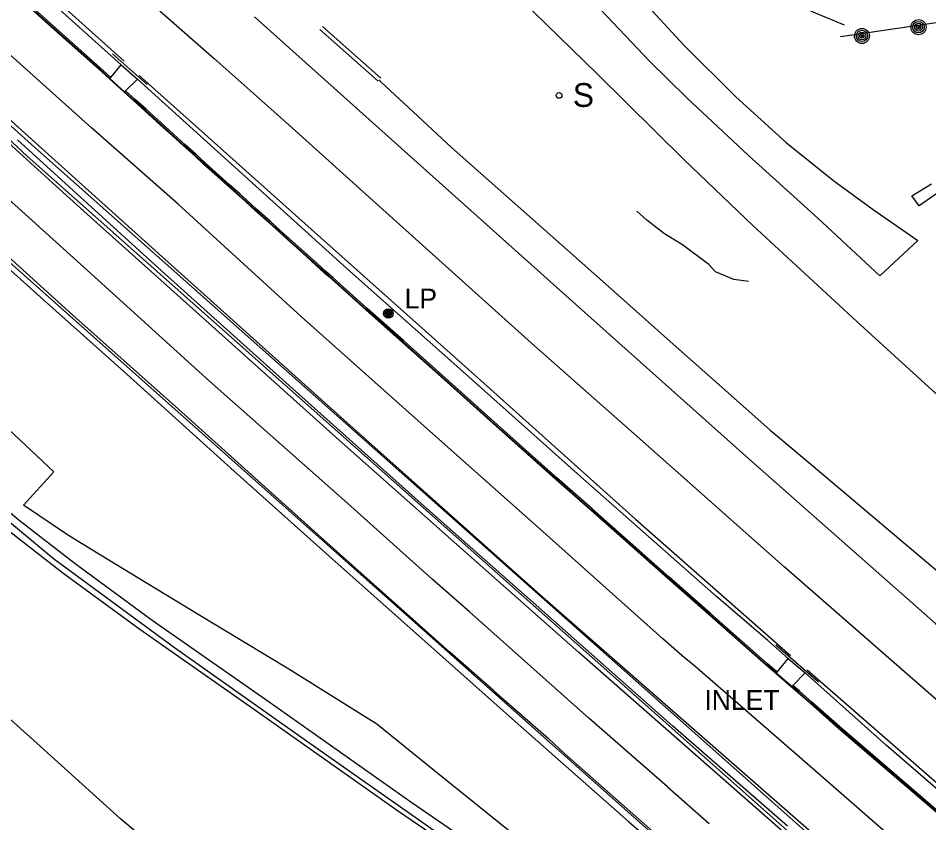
# Model space of a CAD drawing. Extents: x 368532 to 392481, y 10654822 to 10676899.
# Drawn here: x 379510 to 379739.9, y 10659440.6 to 10659643.8 of the extents above; entities that cross this region are included whole.
import ezdxf

# ---------------------------------------------------------------- set-up
doc = ezdxf.new("R2010")
doc.units = 0
for name, color, linetype in [('p_Catenary', 7, 'Continuous'), ('p_drainage inlet', 7, 'Continuous'), ('p_dtm retaining wall', 7, 'Continuous'), ('p_dtm sidewalk', 7, 'Continuous'), ('p_railroad rr control', 7, 'Continuous'), ('p_road - paved curb', 7, 'Continuous'), ('p_road conc barrier', 7, 'Continuous'), ('p_road dirt road', 7, 'Continuous'), ('p_road guard rails', 7, 'Continuous'), ('p_road paint stripe', 7, 'Continuous'), ('p_structure billboard', 7, 'Continuous'), ('p_structure fence', 7, 'Continuous'), ('p_structure sign', 7, 'Continuous'), ('p_structure unidentified', 7, 'Continuous'), ('p_structure wall', 7, 'Continuous'), ('p_utility general pole', 7, 'Continuous')]:
    doc.layers.add(name, color=color, linetype=linetype)

msp = doc.modelspace()

# ---------------------------------------------------------------- linework, layer by layer
at = {"layer": 'p_Catenary'}
msp.add_lwpolyline([(379672.05, 10659661.71), (379674.49, 10659660.67), (379676.94, 10659659.64), (379679.38, 10659658.6), (379681.83, 10659657.57), (379684.27, 10659656.54), (379686.72, 10659655.5), (379689.16, 10659654.47), (379691.61, 10659653.43), (379694.05, 10659652.4), (379696.49, 10659651.37), (379698.94, 10659650.33), (379701.38, 10659649.3), (379703.83, 10659648.26), (379706.27, 10659647.23), (379708.72, 10659646.2), (379711.16, 10659645.16), (379713.61, 10659644.13), (379716.05, 10659643.09), (379718.5, 10659642.06)], dxfattribs=at)
at = {"layer": 'p_drainage inlet'}
for p, q in [((379533.36, 10659628.81), (379535.95, 10659631.99)), ((379535.95, 10659631.99), (379540.09, 10659628.41)), ((379533.13, 10659628.54), (379533.02, 10659628.44)), ((379533.13, 10659628.54), (379533.36, 10659628.81)), ((379536.84, 10659625.17), (379533.13, 10659628.54)), ((379540.09, 10659628.41), (379537.07, 10659625.43)), ((379536.84, 10659625.17), (379536.74, 10659625.06)), ((379537.07, 10659625.43), (379536.84, 10659625.17)), ((379701.56, 10659478.64), (379704.39, 10659482.07)), ((379704.39, 10659482.07), (379708.61, 10659478.47)), ((379701.33, 10659478.37), (379701.23, 10659478.26)), ((379701.33, 10659478.37), (379701.56, 10659478.64)), ((379705.28, 10659474.97), (379701.33, 10659478.37)), ((379708.61, 10659478.47), (379705.51, 10659475.24)), ((379705.28, 10659474.97), (379705.18, 10659474.86)), ((379705.51, 10659475.24), (379705.28, 10659474.97))]:
    msp.add_line(p, q, dxfattribs=at)
at = {"layer": 'p_dtm retaining wall'}
for p, q in [((379600.98, 10659628.22), (379601.53, 10659627.72)), ((379601.53, 10659627.72), (379610.84, 10659619.05)), ((379610.84, 10659619.05), (379619.38, 10659611.11)), ((379619.38, 10659611.11), (379642.71, 10659590.42)), ((379642.71, 10659590.42), (379658.22, 10659576.66)), ((379658.22, 10659576.66), (379674.6, 10659562.13)), ((379674.6, 10659562.13), (379685.52, 10659552.44)), ((379685.52, 10659552.44), (379699.75, 10659539.81)), ((379699.75, 10659539.81), (379706.39, 10659534.29)), ((379706.39, 10659534.29), (379720.82, 10659522.09)), ((379720.82, 10659522.09), (379732.32, 10659512.37)), ((379732.32, 10659512.37), (379746.47, 10659500.41))]:
    msp.add_line(p, q, dxfattribs=at)
at = {"layer": 'p_dtm sidewalk'}
for p, q in [((379497.84, 10659666.35), (379535.95, 10659631.99)), ((379569, 10659602.21), (379540.09, 10659628.41)), ((379592.96, 10659580.57), (379569, 10659602.21)), ((379622.22, 10659554.51), (379592.96, 10659580.57)), ((379651.91, 10659528.05), (379622.22, 10659554.51)), ((379686.28, 10659497.75), (379651.91, 10659528.05)), ((379699.19, 10659486.6), (379686.28, 10659497.75)), ((379704.39, 10659482.07), (379699.19, 10659486.6)), ((379729.17, 10659460.1), (379708.61, 10659478.47)), ((379761.02, 10659432.52), (379729.17, 10659460.1))]:
    msp.add_line(p, q, dxfattribs=at)
at = {"layer": 'p_railroad rr control'}
for points in [[(379355.41, 10659817.84), (379383.58, 10659791.92), (379423.14, 10659756.01), (379460.13, 10659722.64), (379503.66, 10659683.48), (379545.77, 10659645.53), (379559.4, 10659633.6)], [(380031.65, 10659321.51), (379994.98, 10659349.29), (379961.61, 10659374.9), (379923.84, 10659403.98), (379885.83, 10659432.99), (379850.89, 10659459.72), (379817.07, 10659485.91), (379781.97, 10659514.51), (379763.8, 10659529.78), (379746.44, 10659544.62), (379721.67, 10659567.15), (379695.43, 10659591.4), (379678.11, 10659608.03), (379656.11, 10659629.71), (379630.45, 10659654.81), (379614.94, 10659670.07)], [(379569.61, 10659644.13), (379609.83, 10659608.08), (379650.67, 10659571.51), (379694.41, 10659532.52), (379741.58, 10659490.92), (379776.45, 10659460.68), (379817.46, 10659425.32), (379860.06, 10659389.56), (379903.79, 10659353.23), (379953.19, 10659312.49), (379982.8, 10659288.36)], [(379971.34, 10659279.52), (379928.46, 10659314.3), (379890.23, 10659345.82), (379857.28, 10659373.19), (379831.54, 10659394.75), (379804.64, 10659417.62), (379771.87, 10659445.91), (379742.98, 10659470.6), (379703.31, 10659505.21), (379666.94, 10659537.5), (379639.55, 10659561.66), (379602.83, 10659594.67), (379578.33, 10659616.76), (379559.4, 10659633.6)]]:
    msp.add_lwpolyline(points, dxfattribs=at)
at = {"layer": 'p_road - paved curb'}
for p, q in [((379466.57, 10659653.46), (379514.2, 10659611.15)), ((379518.39, 10659641.53), (379509.32, 10659649.68)), ((379518.49, 10659641.64), (379509.42, 10659649.79)), ((379518.72, 10659641.9), (379509.65, 10659650.05)), ((379530.27, 10659630.94), (379518.39, 10659641.53)), ((379530.37, 10659631.05), (379518.49, 10659641.64)), ((379530.6, 10659631.31), (379518.72, 10659641.9)), ((379533.02, 10659628.44), (379530.27, 10659630.94)), ((379533.13, 10659628.54), (379530.37, 10659631.05)), ((379533.36, 10659628.81), (379530.6, 10659631.31)), ((379536.74, 10659625.06), (379533.02, 10659628.44)), ((379539.16, 10659622.86), (379536.74, 10659625.06)), ((379539.26, 10659622.97), (379536.84, 10659625.17)), ((379539.5, 10659623.23), (379537.07, 10659625.43)), ((379512.24, 10659608.93), (379498.14, 10659622.04)), ((379541.9, 10659620.39), (379539.16, 10659622.86)), ((379542, 10659620.5), (379539.26, 10659622.97)), ((379542.23, 10659620.76), (379539.5, 10659623.23)), ((379544.9, 10659617.7), (379541.9, 10659620.39)), ((379545, 10659617.81), (379542, 10659620.5)), ((379545.24, 10659618.07), (379542.23, 10659620.76)), ((379546.64, 10659616.11), (379544.9, 10659617.7)), ((379546.74, 10659616.22), (379545, 10659617.81)), ((379546.98, 10659616.48), (379545.24, 10659618.07)), ((379548.91, 10659614.04), (379546.64, 10659616.11)), ((379549.01, 10659614.15), (379546.74, 10659616.22)), ((379549.25, 10659614.41), (379546.98, 10659616.48)), ((379551.69, 10659611.53), (379548.91, 10659614.04)), ((379551.79, 10659611.64), (379549.01, 10659614.15)), ((379552.02, 10659611.9), (379549.25, 10659614.41)), ((379514.2, 10659611.15), (379725.8, 10659423.28)), ((379554.43, 10659609.06), (379551.69, 10659611.53)), ((379554.53, 10659609.17), (379551.79, 10659611.64)), ((379554.77, 10659609.43), (379552.02, 10659611.9)), ((379714.24, 10659429.7), (379512.24, 10659608.93)), ((379556.86, 10659606.86), (379554.43, 10659609.06)), ((379556.96, 10659606.97), (379554.53, 10659609.17)), ((379557.2, 10659607.23), (379554.77, 10659609.43)), ((379559.56, 10659604.43), (379556.86, 10659606.86)), ((379559.66, 10659604.54), (379556.96, 10659606.97)), ((379559.89, 10659604.8), (379557.2, 10659607.23)), ((379562.92, 10659601.4), (379559.56, 10659604.43)), ((379563.02, 10659601.51), (379559.66, 10659604.54)), ((379563.25, 10659601.77), (379559.89, 10659604.8)), ((379565.63, 10659598.97), (379562.92, 10659601.4)), ((379565.73, 10659599.08), (379563.02, 10659601.51)), ((379565.96, 10659599.34), (379563.25, 10659601.77)), ((379567.24, 10659597.52), (379565.63, 10659598.97)), ((379567.34, 10659597.63), (379565.73, 10659599.08)), ((379567.57, 10659597.89), (379565.96, 10659599.34)), ((379569.9, 10659595.12), (379567.24, 10659597.52)), ((379570, 10659595.23), (379567.34, 10659597.63)), ((379570.24, 10659595.49), (379567.57, 10659597.89)), ((379573.3, 10659592.05), (379569.9, 10659595.12)), ((379573.4, 10659592.16), (379570, 10659595.23)), ((379573.63, 10659592.42), (379570.24, 10659595.49)), ((379496.68, 10659591.93), (379695.8, 10659415.02)), ((379575.81, 10659589.79), (379573.3, 10659592.05)), ((379575.91, 10659589.9), (379573.4, 10659592.16)), ((379576.14, 10659590.16), (379573.63, 10659592.42)), ((379578.9, 10659587), (379575.81, 10659589.79)), ((379579, 10659587.11), (379575.91, 10659589.9)), ((379579.23, 10659587.37), (379576.14, 10659590.16)), ((379581.8, 10659584.39), (379578.9, 10659587)), ((379581.9, 10659584.5), (379579, 10659587.11)), ((379582.13, 10659584.76), (379579.23, 10659587.37)), ((379585.33, 10659581.87), (379582.13, 10659584.76)), ((379585, 10659581.5), (379581.8, 10659584.39)), ((379585.1, 10659581.61), (379581.9, 10659584.5)), ((379587.33, 10659579.4), (379585, 10659581.5)), ((379587.43, 10659579.51), (379585.1, 10659581.61)), ((379587.66, 10659579.77), (379585.33, 10659581.87)), ((379589.11, 10659577.85), (379587.33, 10659579.4)), ((379589.21, 10659577.96), (379587.43, 10659579.51)), ((379589.44, 10659578.22), (379587.66, 10659579.77)), ((379597.74, 10659570.11), (379589.11, 10659577.85)), ((379597.84, 10659570.22), (379589.21, 10659577.96)), ((379598.07, 10659570.48), (379589.44, 10659578.22)), ((379606.96, 10659561.89), (379597.74, 10659570.11)), ((379607.06, 10659562), (379597.84, 10659570.22)), ((379607.29, 10659562.26), (379598.07, 10659570.48)), ((379618.26, 10659551.81), (379606.96, 10659561.89)), ((379618.36, 10659551.92), (379607.06, 10659562)), ((379618.59, 10659552.18), (379607.29, 10659562.26)), ((379629.06, 10659542.14), (379618.26, 10659551.81)), ((379629.16, 10659542.25), (379618.36, 10659551.92)), ((379629.39, 10659542.51), (379618.59, 10659552.18)), ((379645.66, 10659527.3), (379629.06, 10659542.14)), ((379645.76, 10659527.41), (379629.16, 10659542.25)), ((379645.99, 10659527.67), (379629.39, 10659542.51)), ((379654.55, 10659519.49), (379645.66, 10659527.3)), ((379654.65, 10659519.6), (379645.76, 10659527.41)), ((379654.88, 10659519.87), (379645.99, 10659527.67)), ((379662.64, 10659512.33), (379654.55, 10659519.49)), ((379662.74, 10659512.44), (379654.65, 10659519.6)), ((379662.97, 10659512.7), (379654.88, 10659519.87)), ((379673.93, 10659502.35), (379662.64, 10659512.33)), ((379674.03, 10659502.46), (379662.74, 10659512.44)), ((379674.26, 10659502.72), (379662.97, 10659512.7)), ((379684.44, 10659493.1), (379673.93, 10659502.35)), ((379684.54, 10659493.21), (379674.03, 10659502.46)), ((379684.77, 10659493.47), (379674.26, 10659502.72)), ((379698.78, 10659480.37), (379684.44, 10659493.1)), ((379698.88, 10659480.48), (379684.54, 10659493.21)), ((379699.11, 10659480.75), (379684.77, 10659493.47)), ((379701.23, 10659478.26), (379698.78, 10659480.37)), ((379701.33, 10659478.37), (379698.88, 10659480.48)), ((379701.56, 10659478.64), (379699.11, 10659480.75)), ((379705.18, 10659474.86), (379701.23, 10659478.26)), ((379706.95, 10659473.53), (379705.28, 10659474.97)), ((379707.18, 10659473.8), (379705.51, 10659475.24)), ((379710.08, 10659470.79), (379706.95, 10659473.53)), ((379710.31, 10659471.06), (379707.18, 10659473.8)), ((379717.2, 10659464.52), (379710.08, 10659470.79)), ((379717.43, 10659464.79), (379710.31, 10659471.06)), ((379726.1, 10659456.86), (379717.2, 10659464.52)), ((379726.33, 10659457.13), (379717.43, 10659464.79)), ((379738.18, 10659446.44), (379726.1, 10659456.86)), ((379738.41, 10659446.71), (379726.33, 10659457.13)), ((379750.76, 10659436.05), (379738.41, 10659446.71)), ((379750.53, 10659435.78), (379738.18, 10659446.44))]:
    msp.add_line(p, q, dxfattribs=at)
msp.add_lwpolyline([(379750.43, 10659435.67), (379738.08, 10659446.33), (379726, 10659456.75), (379717.1, 10659464.41), (379709.98, 10659470.68), (379706.85, 10659473.42), (379705.18, 10659474.86)], dxfattribs=at)
at = {"layer": 'p_road conc barrier'}
for p, q in [((379536.7, 10659632.92), (379490.66, 10659674.4)), ((379540.54, 10659629.28), (379586.31, 10659588.37)), ((379545.23, 10659580.81), (379509.8, 10659613.04)), ((379483.59, 10659602.12), (379515.55, 10659573.33)), ((379586.31, 10659588.37), (379626.72, 10659552.24)), ((379578.45, 10659550.96), (379545.23, 10659580.81)), ((379515.55, 10659573.33), (379537.39, 10659553.83)), ((379537.39, 10659553.83), (379564.6, 10659529.26)), ((379612.44, 10659520.55), (379578.45, 10659550.96)), ((379626.72, 10659552.24), (379665.81, 10659517.22)), ((379564.6, 10659529.26), (379586.83, 10659509.36)), ((379639.22, 10659496.85), (379612.44, 10659520.55)), ((379665.81, 10659517.22), (379704.98, 10659482.86)), ((379586.83, 10659509.36), (379613.5, 10659485.71)), ((379675.23, 10659464.94), (379639.22, 10659496.85)), ((379613.5, 10659485.71), (379636.89, 10659464.89)), ((379709.14, 10659479.17), (379758.17, 10659436.45)), ((379636.89, 10659464.89), (379664.03, 10659440.94)), ((379704.22, 10659439.74), (379675.23, 10659464.94)), ((379664.03, 10659440.94), (379691.08, 10659417.4))]:
    msp.add_line(p, q, dxfattribs=at)
at = {"layer": 'p_road dirt road'}
for p, q in [((379666.31, 10659649.69), (379678.11, 10659636.88)), ((379669.39, 10659632.86), (379657.05, 10659645.89)), ((379678.11, 10659636.88), (379691.13, 10659623.92)), ((379678.77, 10659623.65), (379669.39, 10659632.86)), ((379691.13, 10659623.92), (379703.96, 10659612.28)), ((379694.33, 10659609.09), (379678.77, 10659623.65)), ((379703.96, 10659612.28), (379715.86, 10659602.7)), ((379711.85, 10659593.24), (379694.33, 10659609.09)), ((379715.86, 10659602.7), (379725.78, 10659595.42)), ((379725.78, 10659595.42), (379737.12, 10659587.59)), ((379727.51, 10659578.73), (379711.85, 10659593.24)), ((379737.12, 10659587.59), (379727.51, 10659578.73)), ((379514.67, 10659460.7), (379497.04, 10659476.39)), ((379535.8, 10659441.59), (379514.67, 10659460.7)), ((379555.36, 10659425.13), (379535.8, 10659441.59))]:
    msp.add_line(p, q, dxfattribs=at)
at = {"layer": 'p_road guard rails'}
for p, q in [((379533.79, 10659634.8), (379542.52, 10659627.01)), ((379712.02, 10659476.09), (379701.21, 10659485.46))]:
    msp.add_line(p, q, dxfattribs=at)
at = {"layer": 'p_road paint stripe'}
for p, q in [((379528.48, 10659616.07), (379490.72, 10659649.94)), ((379489.41, 10659634.8), (379515.92, 10659610.83)), ((379496, 10659622.73), (379518.64, 10659602.23)), ((379550.37, 10659596.77), (379528.48, 10659616.07)), ((379515.92, 10659610.83), (379544.55, 10659585.09)), ((379498.3, 10659606.38), (379528.33, 10659579.29)), ((379523.79, 10659568.73), (379487.54, 10659601.49)), ((379518.64, 10659602.23), (379527.41, 10659594.29)), ((379581.47, 10659568.34), (379550.37, 10659596.77)), ((379556.53, 10659568.22), (379527.41, 10659594.29)), ((379544.55, 10659585.09), (379593, 10659541.55)), ((379528.33, 10659579.29), (379558.3, 10659552.13)), ((379550.43, 10659545), (379523.79, 10659568.73)), ((379591.03, 10659537.21), (379556.53, 10659568.22)), ((379610.84, 10659542.2), (379581.47, 10659568.34)), ((379558.3, 10659552.13), (379593.2, 10659521.2)), ((379586.47, 10659512.6), (379550.43, 10659545)), ((379593, 10659541.55), (379641.69, 10659498.24)), ((379642.47, 10659514.07), (379610.84, 10659542.2)), ((379617.72, 10659513.5), (379591.03, 10659537.21)), ((379593.2, 10659521.2), (379614.47, 10659502.1)), ((379651.52, 10659483.57), (379617.72, 10659513.5)), ((379672.74, 10659487.02), (379642.47, 10659514.07)), ((379618.96, 10659483.67), (379586.47, 10659512.6)), ((379623.89, 10659493.81), (379614.47, 10659502.1)), ((379641.69, 10659498.24), (379715.12, 10659434.01)), ((379654.02, 10659467.01), (379623.89, 10659493.81)), ((379677.63, 10659482.75), (379672.74, 10659487.02)), ((379630.02, 10659473.87), (379618.96, 10659483.67)), ((379685.13, 10659454.07), (379651.52, 10659483.57)), ((379680.8, 10659480.17), (379677.63, 10659482.75)), ((379711.06, 10659453.76), (379680.8, 10659480.17)), ((379630.02, 10659473.87), (379643.83, 10659461.86)), ((379673.86, 10659449.67), (379654.02, 10659467.01)), ((379643.83, 10659461.86), (379648, 10659458)), ((379648, 10659458), (379685.12, 10659425.25)), ((379717.26, 10659425.93), (379685.13, 10659454.07)), ((379743.67, 10659425.45), (379711.06, 10659453.76)), ((379673.86, 10659449.67), (379684.43, 10659440.36))]:
    msp.add_line(p, q, dxfattribs=at)
at = {"layer": 'p_structure billboard'}
msp.add_lwpolyline([(379742.35, 10659642.67), (379717.6, 10659639.08)], dxfattribs=at)
for centre, radius in [((379737.27, 10659641.5), 1.9), ((379737.27, 10659641.5), 1.44), ((379737.27, 10659641.5), 0.973), ((379722.98, 10659639.28), 1.9), ((379722.98, 10659639.28), 1.44), ((379722.98, 10659639.28), 0.973), ((379722.98, 10659639.28), 0.539), ((379737.27, 10659641.5), 0.539), ((379737.27, 10659641.5), 0.192), ((379722.98, 10659639.28), 0.192)]:
    msp.add_circle(centre, radius, dxfattribs=at)
at = {"layer": 'p_structure fence'}
for p, q in [((379518.96, 10659529.17), (379491.59, 10659554.92)), ((379511.27, 10659520.8), (379518.96, 10659529.17)), ((379496.16, 10659526.13), (379518.9, 10659507.32)), ((379522.69, 10659513.13), (379511.27, 10659520.8)), ((379530.1, 10659508.6), (379522.69, 10659513.13)), ((379518.9, 10659507.32), (379549.46, 10659484.87)), ((379555.37, 10659493.16), (379530.1, 10659508.6)), ((379578.28, 10659479.41), (379555.37, 10659493.16)), ((379549.46, 10659484.87), (379582.74, 10659461.29)), ((379600.53, 10659465.51), (379578.28, 10659479.41)), ((379615.03, 10659453.69), (379600.53, 10659465.51)), ((379582.74, 10659461.29), (379615.82, 10659438.06)), ((379643.37, 10659430.95), (379615.03, 10659453.69))]:
    msp.add_line(p, q, dxfattribs=at)
at = {"layer": 'p_structure sign'}
msp.add_circle((379646.52, 10659624.27), 0.713, dxfattribs=at)
at = {"layer": 'p_structure unidentified'}
for p, q in [((379735.57, 10659598.91), (379740.54, 10659601.92)), ((379737.44, 10659596.38), (379735.57, 10659598.91)), ((379742.12, 10659599.64), (379737.44, 10659596.38))]:
    msp.add_line(p, q, dxfattribs=at)
at = {"layer": 'p_structure wall'}
for p, q in [((379600.85, 10659627.85), (379586.11, 10659640.88)), ((379601.51, 10659628.6), (379586.77, 10659641.63)), ((379668.65, 10659592.73), (379666.17, 10659595.05)), ((379673.12, 10659589.28), (379668.65, 10659592.73)), ((379677.67, 10659586.56), (379673.12, 10659589.28)), ((379684.36, 10659581.59), (379677.67, 10659586.56)), ((379685.97, 10659579.69), (379684.36, 10659581.59)), ((379690.61, 10659577.75), (379685.97, 10659579.69)), ((379694.31, 10659577.24), (379690.61, 10659577.75)), ((379510.19, 10659516.95), (379494.36, 10659530.26)), ((379524.36, 10659505.97), (379510.19, 10659516.95)), ((379521.26, 10659503.65), (379507.09, 10659514.63)), ((379543.75, 10659491.69), (379524.36, 10659505.97)), ((379540.65, 10659489.38), (379521.26, 10659503.65)), ((379573.29, 10659471.03), (379543.75, 10659491.69)), ((379570.19, 10659468.72), (379540.65, 10659489.38)), ((379609.09, 10659445.78), (379573.29, 10659471.03)), ((379606, 10659443.46), (379570.19, 10659468.72)), ((379645.63, 10659420.72), (379609.09, 10659445.78)), ((379642.53, 10659418.4), (379606, 10659443.46))]:
    msp.add_line(p, q, dxfattribs=at)
at = {"layer": 'p_utility general pole'}
for radius in [1.19, 0.901, 0.608, 0.337, 0.12]:
    msp.add_circle((379603.41, 10659569.18), radius, dxfattribs=at)

# ---------------------------------------------------------------- texts
at = {"layer": 'p_drainage inlet'}
msp.add_text(' INLET', height=5, dxfattribs=at).set_placement((379681.35, 10659469.09))
at = {"layer": 'p_structure sign'}
msp.add_text('S', height=6, dxfattribs=at).set_placement((379649.98, 10659621.37))
at = {"layer": 'p_utility general pole'}
msp.add_text('LP', height=5, dxfattribs=at).set_placement((379607.53, 10659570.47))

doc.saveas('drawing.dxf')
